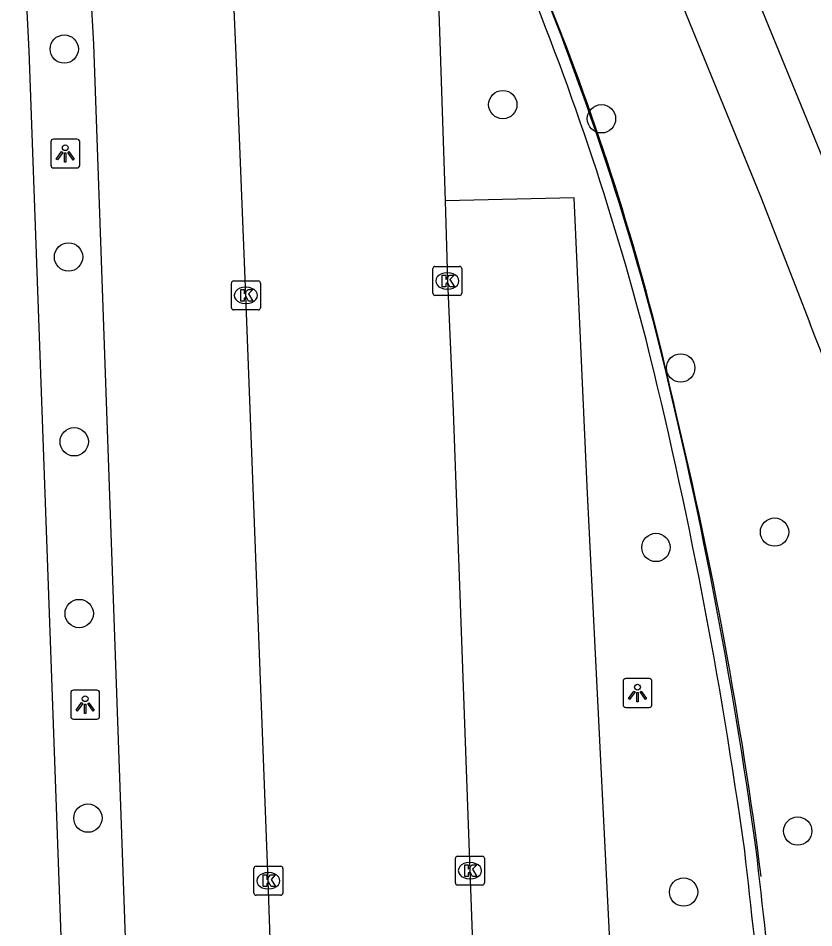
# Model space of a CAD drawing. Extents: x 160557 to 161245, y 385330 to 386505.
# Drawn here: x 161049.76 to 161077.22, y 386300.88 to 386332.29 of the extents above; entities that cross this region are included whole.
import ezdxf

# ---------------------------------------------------------------- set-up
doc = ezdxf.new("R2010")
doc.units = 0
for name, color, linetype in [('IMGEO_Boom', 7, 'Continuous'), ('IMGEO_Fietspad_gesloten', 7, 'Continuous'), ('IMGEO_Haag', 7, 'Continuous'), ('IMGEO_Hek', 7, 'Continuous'), ('IMGEO_Kolk', 7, 'Continuous'), ('IMGEO_Lichtpunt', 7, 'Continuous'), ('IMGEO_Parkeervlak_open', 7, 'Continuous'), ('IMGEO_Rijbaan_lokaal_open', 7, 'Continuous'), ('IMGEO_Voetpad_open', 7, 'Continuous')]:
    doc.layers.add(name, color=color, linetype=linetype)

msp = doc.modelspace()

# ---------------------------------------------------------------- linework, layer by layer
at = {"layer": 'IMGEO_Boom'}
for centre in [(161051.345, 386331.225), (161066.485, 386329.307), (161069.891, 386328.816), (161051.493, 386324.045), (161072.624, 386320.212), (161051.688, 386317.662), (161075.864, 386314.543), (161071.77, 386314.013), (161051.861, 386311.732), (161052.162, 386304.666), (161076.665, 386304.219), (161072.724, 386302.113)]:
    msp.add_circle(centre, 0.489, dxfattribs=at)
at = {"layer": 'IMGEO_Fietspad_gesloten'}
msp.add_lwpolyline([(161100.833, 386185.089), (161100.316, 386188.979), (161089.26, 386273.118), (161086.241, 386295.246), (161086.079, 386296.166), (161084.286, 386305.882), (161083.729, 386308.669), (161083.216, 386310.933), (161081.816, 386315.743), (161080.881, 386318.658), (161079.887, 386321.461), (161078.711, 386324.52), (161077.526, 386327.456), (161070.293, 386345.132)], dxfattribs=at)
at = {"layer": 'IMGEO_Haag'}
for centre, radius, start, end in [((160975.056, 386296.121), 99.984, 14.58459, 22.60157), ((160974.958, 386296.09), 99.686, 14.58965, 22.59781), ((160906.024, 386280.168), 170.419, 7.88072, 13.93219), ((160905.773, 386280.129), 171.072, 7.88024, 13.92489), ((159988.224, 386179.872), 1093.624, 5.864684, 6.492622), ((160066.321, 386188.32), 1015.472, 5.840253, 6.517541)]:
    msp.add_arc(centre, radius, start, end, dxfattribs=at)
at = {"layer": 'IMGEO_Hek'}
msp.add_lwpolyline([(161061.367, 386349.604), (161068.515, 386331.729)], dxfattribs=at)
for centre, radius, start, end in [((160986.434, 386299.83), 88.062, 12.36734, 21.23746), ((160928.128, 386283.836), 148.473, 7.27801, 13.57731)]:
    msp.add_arc(centre, radius, start, end, dxfattribs=at)
at = {"layer": 'IMGEO_Kolk'}
for p, q in [((161064.068, 386322.79), (161064.068, 386323.642)), ((161064.143, 386323.716), (161064.995, 386323.716)), ((161065.069, 386323.642), (161065.069, 386322.79)), ((161057.19, 386323.219), (161058.042, 386323.219)), ((161064.556, 386323.496), (161064.581, 386323.496)), ((161057.115, 386322.293), (161057.115, 386323.145)), ((161057.603, 386322.999), (161057.628, 386322.999)), ((161058.116, 386323.145), (161058.116, 386322.293)), ((161064.579, 386322.936), (161064.554, 386322.936)), ((161064.995, 386322.716), (161064.143, 386322.716)), ((161057.626, 386322.439), (161057.601, 386322.439)), ((161058.042, 386322.219), (161057.19, 386322.219)), ((161064.848, 386302.426), (161064.848, 386303.278)), ((161064.923, 386303.352), (161065.775, 386303.352)), ((161065.336, 386303.132), (161065.361, 386303.132)), ((161065.849, 386303.278), (161065.849, 386302.426)), ((161057.891, 386302.077), (161057.891, 386302.929)), ((161057.966, 386303.003), (161058.818, 386303.003)), ((161058.379, 386302.783), (161058.404, 386302.783)), ((161058.892, 386302.929), (161058.892, 386302.077)), ((161065.359, 386302.572), (161065.334, 386302.572)), ((161058.402, 386302.223), (161058.377, 386302.223)), ((161065.775, 386302.352), (161064.923, 386302.352)), ((161058.818, 386302.003), (161057.966, 386302.003))]:
    msp.add_line(p, q, dxfattribs=at)
for points in [[(161064.068, 386322.79), (161064.068, 386323.642)], [(161064.143, 386323.716), (161064.995, 386323.716)], [(161065.069, 386323.642), (161065.069, 386322.79)], [(161057.19, 386323.219), (161058.042, 386323.219)], [(161064.389, 386323.416), (161064.512, 386323.416), (161064.512, 386323.265), (161064.642, 386323.416), (161064.806, 386323.416), (161064.66, 386323.265), (161064.813, 386323.016), (161064.661, 386323.016), (161064.576, 386323.18), (161064.512, 386323.113), (161064.512, 386323.016), (161064.389, 386323.016), (161064.389, 386323.416)], [(161057.115, 386322.293), (161057.115, 386323.145)], [(161057.436, 386322.919), (161057.559, 386322.919), (161057.559, 386322.768), (161057.689, 386322.919), (161057.853, 386322.919), (161057.707, 386322.768), (161057.86, 386322.519), (161057.708, 386322.519), (161057.623, 386322.683), (161057.559, 386322.616), (161057.559, 386322.519), (161057.436, 386322.519), (161057.436, 386322.919)], [(161058.116, 386323.145), (161058.116, 386322.293)], [(161064.995, 386322.716), (161064.143, 386322.716)], [(161058.042, 386322.219), (161057.19, 386322.219)], [(161064.848, 386302.426), (161064.848, 386303.278)], [(161064.923, 386303.352), (161065.775, 386303.352)], [(161065.849, 386303.278), (161065.849, 386302.426)], [(161057.891, 386302.077), (161057.891, 386302.929)], [(161057.966, 386303.003), (161058.818, 386303.003)], [(161058.892, 386302.929), (161058.892, 386302.077)], [(161065.169, 386303.052), (161065.292, 386303.052), (161065.292, 386302.901), (161065.422, 386303.052), (161065.586, 386303.052), (161065.44, 386302.901), (161065.593, 386302.652), (161065.441, 386302.652), (161065.356, 386302.816), (161065.292, 386302.749), (161065.292, 386302.652), (161065.169, 386302.652), (161065.169, 386303.052)], [(161058.212, 386302.703), (161058.335, 386302.703), (161058.335, 386302.552), (161058.465, 386302.703), (161058.629, 386302.703), (161058.483, 386302.552), (161058.636, 386302.303), (161058.484, 386302.303), (161058.399, 386302.467), (161058.335, 386302.4), (161058.335, 386302.303), (161058.212, 386302.303), (161058.212, 386302.703)], [(161065.775, 386302.352), (161064.923, 386302.352)], [(161058.818, 386302.003), (161057.966, 386302.003)]]:
    msp.add_lwpolyline(points, dxfattribs=at)
for centre, start, end in [((161064.145, 386323.64), 91.552, 178.448), ((161064.145, 386323.64), 91.552, 178.448), ((161064.993, 386323.64), 1.552, 88.448), ((161064.993, 386323.64), 1.552, 88.448), ((161057.192, 386323.143), 91.552, 178.448), ((161057.192, 386323.143), 91.552, 178.448), ((161058.04, 386323.143), 1.552, 88.448), ((161058.04, 386323.143), 1.552, 88.448), ((161064.145, 386322.792), 181.552, 268.448), ((161064.145, 386322.792), 181.552, 268.448), ((161064.993, 386322.792), 271.552, 358.448), ((161064.993, 386322.792), 271.552, 358.448), ((161057.192, 386322.295), 181.552, 268.448), ((161057.192, 386322.295), 181.552, 268.448), ((161058.04, 386322.295), 271.552, 358.448), ((161058.04, 386322.295), 271.552, 358.448), ((161064.925, 386303.276), 91.552, 178.448), ((161064.925, 386303.276), 91.552, 178.448), ((161065.773, 386303.276), 1.552, 88.448), ((161065.773, 386303.276), 1.552, 88.448), ((161057.968, 386302.927), 91.552, 178.448), ((161057.968, 386302.927), 91.552, 178.448), ((161058.816, 386302.927), 1.552, 88.448), ((161058.816, 386302.927), 1.552, 88.448), ((161064.925, 386302.428), 181.552, 268.448), ((161064.925, 386302.428), 181.552, 268.448), ((161065.773, 386302.428), 271.552, 358.448), ((161065.773, 386302.428), 271.552, 358.448), ((161057.968, 386302.079), 181.552, 268.448), ((161057.968, 386302.079), 181.552, 268.448), ((161058.816, 386302.079), 271.552, 358.448), ((161058.816, 386302.079), 271.552, 358.448)]:
    msp.add_arc(centre, 0.0765, start, end, dxfattribs=at)
for centre, major_axis, ratio, start_param, end_param in [((161064.555, 386323.216), (-0.387, 0.002), 0.722429, 4.712389, 7.853982), ((161064.58, 386323.216), (-0.39, 0.002), 0.717154, 1.570796, 4.712389), ((161057.602, 386322.719), (-0.387, 0.002), 0.722429, 4.712389, 7.853982), ((161057.627, 386322.719), (-0.39, 0.002), 0.717154, 1.570796, 4.712389), ((161065.335, 386302.852), (-0.387, 0.002), 0.722429, 4.712389, 7.853982), ((161065.36, 386302.852), (-0.39, 0.002), 0.717154, 1.570796, 4.712389), ((161058.378, 386302.503), (-0.387, 0.002), 0.722429, 4.712389, 7.853982), ((161058.403, 386302.503), (-0.39, 0.002), 0.717154, 1.570796, 4.712389)]:
    msp.add_ellipse(centre, major_axis=major_axis, ratio=ratio, start_param=start_param, end_param=end_param, dxfattribs=at)
at = {"layer": 'IMGEO_Lichtpunt'}
for p, q in [((161050.882, 386328.02), (161050.882, 386327.213)), ((161050.882, 386328.02), (161050.882, 386327.213)), ((161051.784, 386328.115), (161050.976, 386328.115)), ((161051.784, 386328.115), (161050.976, 386328.115)), ((161051.878, 386327.213), (161051.878, 386328.02)), ((161051.878, 386327.213), (161051.878, 386328.02)), ((161050.976, 386327.119), (161051.784, 386327.119)), ((161050.976, 386327.119), (161051.784, 386327.119)), ((161070.636, 386309.392), (161070.636, 386308.585)), ((161070.636, 386309.392), (161070.636, 386308.585)), ((161071.538, 386309.487), (161070.73, 386309.487)), ((161071.538, 386309.487), (161070.73, 386309.487)), ((161071.632, 386308.585), (161071.632, 386309.392)), ((161071.632, 386308.585), (161071.632, 386309.392)), ((161052.471, 386309.085), (161051.663, 386309.085)), ((161052.471, 386309.085), (161051.663, 386309.085)), ((161051.569, 386308.99), (161051.569, 386308.183)), ((161051.569, 386308.99), (161051.569, 386308.183)), ((161052.565, 386308.183), (161052.565, 386308.99)), ((161052.565, 386308.183), (161052.565, 386308.99)), ((161070.73, 386308.491), (161071.538, 386308.491)), ((161070.73, 386308.491), (161071.538, 386308.491)), ((161051.663, 386308.089), (161052.471, 386308.089)), ((161051.663, 386308.089), (161052.471, 386308.089))]:
    msp.add_line(p, q, dxfattribs=at)
for points in [[(161051.256, 386327.684), (161051.295, 386327.656), (161051.107, 386327.394), (161051.069, 386327.421), (161051.256, 386327.684)], [(161051.358, 386327.636), (161051.405, 386327.636), (161051.405, 386327.314), (161051.358, 386327.314), (161051.358, 386327.636)], [(161051.468, 386327.656), (161051.506, 386327.683), (161051.693, 386327.421), (161051.654, 386327.393), (161051.468, 386327.656)], [(161071.01, 386309.056), (161071.049, 386309.028), (161070.861, 386308.766), (161070.823, 386308.793), (161071.01, 386309.056)], [(161071.222, 386309.028), (161071.26, 386309.055), (161071.447, 386308.793), (161071.408, 386308.765), (161071.222, 386309.028)], [(161071.112, 386309.008), (161071.159, 386309.008), (161071.159, 386308.686), (161071.112, 386308.686), (161071.112, 386309.008)], [(161051.943, 386308.654), (161051.982, 386308.626), (161051.794, 386308.364), (161051.756, 386308.391), (161051.943, 386308.654)], [(161052.045, 386308.606), (161052.092, 386308.606), (161052.092, 386308.284), (161052.045, 386308.284), (161052.045, 386308.606)], [(161052.155, 386308.626), (161052.193, 386308.653), (161052.38, 386308.391), (161052.341, 386308.363), (161052.155, 386308.626)]]:
    msp.add_lwpolyline(points, dxfattribs=at)
for centre in [(161051.381, 386327.818), (161071.135, 386309.19), (161052.068, 386308.788)]:
    msp.add_circle(centre, 0.0994, dxfattribs=at)
for centre, start, end in [((161050.976, 386328.02), 90, 180), ((161050.976, 386328.02), 90, 180), ((161051.784, 386328.02), 0, 90), ((161051.784, 386328.02), 0, 90), ((161050.976, 386327.213), 180, 270), ((161050.976, 386327.213), 180, 270), ((161051.784, 386327.213), 270, 0), ((161051.784, 386327.213), 270, 360), ((161070.73, 386309.392), 90, 180), ((161070.73, 386309.392), 90, 180), ((161071.538, 386309.392), 0, 90), ((161071.538, 386309.392), 0, 90), ((161051.663, 386308.99), 90, 180), ((161051.663, 386308.99), 90, 180), ((161052.471, 386308.99), 0, 90), ((161052.471, 386308.99), 0, 90), ((161070.73, 386308.585), 180, 270), ((161070.73, 386308.585), 180, 270), ((161071.538, 386308.585), 270, 0), ((161071.538, 386308.585), 270, 360), ((161051.663, 386308.183), 180, 270), ((161051.663, 386308.183), 180, 270), ((161052.471, 386308.183), 270, 0), ((161052.471, 386308.183), 270, 360)]:
    msp.add_arc(centre, 0.0946, start, end, dxfattribs=at)
at = {"layer": 'IMGEO_Parkeervlak_open'}
for points in [[(161053.079, 386248.863), (161052.609, 386262.7), (161050.13, 386331.159), (161049.947, 386334.82)], [(161052.159, 386334.881), (161052.356, 386331.398), (161054.009, 386284.628), (161054.806, 386262.753), (161055.245, 386248.93)], [(161071.837, 386259.923), (161071.538, 386268.247), (161070.939, 386285.189), (161069.391, 386316.113), (161068.946, 386326.086), (161064.496, 386325.979)]]:
    msp.add_lwpolyline(points, dxfattribs=at)
at = {"layer": 'IMGEO_Rijbaan_lokaal_open'}
for points in [[(161049.756, 386339.292), (161064.04, 386339.75), (161064.496, 386325.979)], [(161055.245, 386248.93), (161060.253, 386249.086), (161059.65, 386265.774), (161058.994, 386284.801), (161058.39, 386302.504), (161057.615, 386322.719), (161057.296, 386330.754), (161057.104, 386335.007), (161052.159, 386334.881)], [(161064.496, 386325.979), (161064.548, 386324.012), (161064.57, 386323.216), (161064.772, 386318.721), (161065.35, 386302.853), (161066.007, 386284.945), (161066.544, 386268.509), (161067.444, 386243.833)]]:
    msp.add_lwpolyline(points, dxfattribs=at)
at = {"layer": 'IMGEO_Voetpad_open'}
msp.add_lwpolyline([(161053.747, 386382.377), (161059.442, 386365.324), (161060.143, 386363.456), (161060.883, 386361.597), (161068.074, 386344.035), (161075.393, 386326.106), (161077.069, 386321.795)], dxfattribs=at)
msp.add_arc((160992.332, 386288.292), 91.12, 11.08124, 21.57287, dxfattribs=at)

doc.saveas('drawing.dxf')
